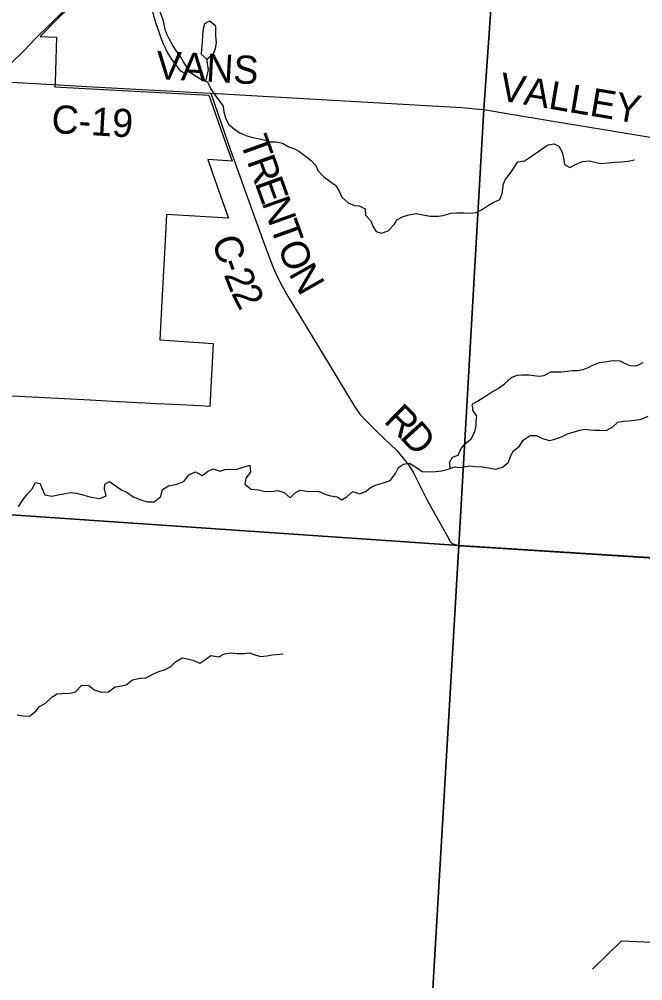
# Model space of a CAD drawing. Extents: x 114843 to 284848, y 317643 to 566895.
# Drawn here: x 242427 to 249076, y 471065 to 481317 of the extents above; entities that cross this region are included whole.
import ezdxf

# ---------------------------------------------------------------- set-up
doc = ezdxf.new("R2010")
doc.units = 0
for name, color, linetype in [('GM_X_Corporation', 7, 'Continuous'), ('GM_X_County_Road', 7, 'Continuous'), ('GM_X_County_Road_Text', 7, 'Continuous'), ('GM_X_Minor_Lake', 7, 'Continuous'), ('GM_X_Minor_River', 7, 'Continuous'), ('GM_X_Township', 7, 'Continuous'), ('GM_X_Township_Road', 7, 'Continuous')]:
    doc.layers.add(name, color=color, linetype=linetype)

msp = doc.modelspace()

# ---------------------------------------------------------------- linework, layer by layer
at = {"layer": 'GM_X_Corporation'}
msp.add_lwpolyline([(243087, 481569), (242833, 481316), (242649, 481133), (242824, 481125), (242809, 480646), (242808, 480621), (242807, 480596), (243262, 480573), (243728, 480548), (244448, 480508), (244598, 480082), (244696, 479803), (244438, 479820), (244539, 479534), (244660, 479195), (243997, 479236), (243982, 478960), (243954, 478434), (243951, 478381), (243925, 477897), (244495, 477860), (244461, 477189), (244360, 477194), (244066, 477209), (243890, 477218), (243772, 477224), (243692, 477228), (243488, 477239), (243479, 477239), (243188, 477255), (243183, 477255), (242285, 477302)], dxfattribs=at)
at = {"layer": 'GM_X_County_Road'}
msp.add_line((247136, 475701), (254480, 475236), dxfattribs=at)
for points in [[(242108, 480629), (242141, 480643), (242164, 480648), (242186, 480652), (242214, 480652), (242786, 480621)], [(242786, 480621), (243148, 480601), (244390, 480533), (244469, 480528), (245894, 480447), (247148, 480377), (247367, 480355)], [(244469, 480528), (244654, 479993), (244801, 479583), (244988, 479060), (245072, 478836), (245133, 478670), (245178, 478573), (245229, 478470), (245307, 478338), (245688, 477708), (245916, 477330), (246007, 477184), (246058, 477106), (246118, 477041), (246245, 476919), (246455, 476718), (246582, 476561), (246631, 476482), (246782, 476183), (246992, 475808), (247021, 475750), (247043, 475727), (247115, 475703), (247136, 475701)], [(247367, 480355), (247383, 480354), (247689, 480303), (249456, 480010)]]:
    msp.add_lwpolyline(points, dxfattribs=at)
at = {"layer": 'GM_X_Minor_Lake'}
for points in [[(243856, 481521), (243816, 481487), (243843, 481415), (243860, 481353), (243885, 481273), (243912, 481195), (243933, 481129), (243961, 481056), (243986, 481004), (244013, 480952), (244053, 480884), (244094, 480833), (244141, 480771), (244207, 480734), (244216, 480769)], [(244216, 480769), (244222, 480794), (244178, 480862), (244149, 480911), (244096, 480987), (244066, 481037), (244027, 481108), (244002, 481158), (243984, 481208), (243971, 481264), (243958, 481318), (243934, 481386), (243905, 481460), (243856, 481521)], [(244502, 481260), (244457, 481298), (244401, 481267), (244388, 481215), (244382, 481142), (244377, 481072), (244370, 481002), (244367, 480946), (244429, 480892)], [(244429, 480892), (244497, 480951), (244520, 481006), (244529, 481066), (244524, 481142), (244523, 481242), (244502, 481260)]]:
    msp.add_lwpolyline(points, dxfattribs=at)
at = {"layer": 'GM_X_Minor_River'}
for points in [[(244415, 480655), (244446, 480779), (244429, 480892)], [(244216, 480769), (244382, 480667), (244434, 480648), (244467, 480580), (244508, 480516), (244556, 480455), (244601, 480389), (244610, 480329), (244626, 480267), (244659, 480197), (244724, 480144), (244778, 480106), (244843, 480077), (244919, 480056), (244989, 480041), (245045, 480029), (245103, 480010), (245167, 480011), (245236, 479995), (245302, 479958), (245356, 479937), (245407, 479909), (245467, 479868), (245538, 479814), (245588, 479759), (245611, 479705), (245672, 479639), (245744, 479588), (245803, 479545), (245837, 479483), (245868, 479419), (245935, 479360), (246003, 479332), (246053, 479329), (246116, 479296), (246120, 479227), (246175, 479168), (246202, 479102), (246232, 479052), (246291, 479035), (246360, 479062), (246425, 479127), (246453, 479177), (246520, 479212), (246584, 479233), (246658, 479244), (246736, 479230), (246808, 479219), (246900, 479216), (246960, 479229), (247032, 479248), (247092, 479254), (247168, 479253), (247242, 479250), (247298, 479255), (247356, 479284), (247421, 479326), (247487, 479365), (247552, 479394), (247578, 479458), (247585, 479509), (247592, 479561), (247614, 479611), (247661, 479672), (247706, 479737), (247744, 479797), (247814, 479808), (247879, 479849), (247955, 479900), (248006, 479940), (248068, 479979), (248131, 479988), (248182, 479962), (248216, 479901), (248231, 479835), (248240, 479767), (248300, 479735), (248366, 479770), (248434, 479799), (248508, 479808), (248580, 479789), (248630, 479779), (248710, 479786), (248776, 479793), (248846, 479796), (248922, 479804), (248989, 479817)], [(247027, 476530), (247014, 476591), (247046, 476646), (247108, 476669), (247141, 476739), (247186, 476792), (247248, 476843), (247285, 476917), (247300, 476984), (247299, 477034), (247307, 477084), (247264, 477147), (247259, 477216), (247315, 477244), (247390, 477291), (247454, 477332), (247533, 477381), (247601, 477430), (247678, 477497), (247736, 477522), (247794, 477526), (247858, 477525), (247916, 477518), (247970, 477510), (248024, 477519), (248097, 477558), (248153, 477556), (248205, 477557), (248271, 477566), (248325, 477570), (248379, 477573), (248441, 477584), (248493, 477602), (248544, 477629), (248614, 477658), (248672, 477665), (248756, 477678), (248832, 477676), (248882, 477651), (248938, 477626), (249011, 477620), (249080, 477657)], [(245422, 476295), (245490, 476285), (245564, 476282), (245616, 476285), (245690, 476254), (245745, 476236), (245817, 476225), (245867, 476192), (245923, 476228), (245986, 476281), (246054, 476256), (246120, 476281), (246181, 476329), (246237, 476352), (246313, 476375), (246383, 476398), (246438, 476473), (246471, 476537), (246523, 476574), (246587, 476585), (246651, 476545), (246722, 476494), (246792, 476491), (246866, 476495), (246931, 476502), (247001, 476521), (247067, 476544), (247121, 476536), (247173, 476545), (247233, 476554), (247297, 476548), (247367, 476543), (247453, 476530), (247505, 476521), (247581, 476540), (247644, 476593), (247668, 476665), (247697, 476715), (247760, 476766), (247802, 476829), (247877, 476878), (247943, 476877), (248007, 476845), (248080, 476824), (248140, 476839), (248215, 476868), (248275, 476896), (248335, 476915), (248404, 476936), (248458, 476945), (248512, 476939), (248564, 476936), (248620, 476934), (248686, 476933), (248758, 476970), (248809, 477021), (248867, 477031), (248927, 477034), (248987, 477041), (249063, 477054), (249133, 477086)], [(242418, 476118), (242459, 476183), (242509, 476246), (242564, 476311), (242599, 476379), (242649, 476366), (242668, 476316), (242701, 476246), (242773, 476233), (242843, 476246), (242900, 476258), (242972, 476271), (243038, 476264), (243093, 476250), (243165, 476227), (243215, 476216), (243285, 476206), (243355, 476237), (243336, 476307), (243339, 476361), (243391, 476388), (243459, 476339), (243522, 476297), (243574, 476276), (243643, 476225), (243743, 476186), (243793, 476170), (243867, 476173), (243935, 476230), (243954, 476302), (244019, 476341), (244109, 476360), (244181, 476389), (244234, 476458), (244308, 476493), (244376, 476451), (244434, 476494), (244495, 476525), (244568, 476498), (244619, 476516), (244751, 476518), (244815, 476542), (244887, 476563), (244894, 476489), (244842, 476423), (244833, 476358), (244900, 476307), (244974, 476298), (245036, 476286), (245116, 476283), (245184, 476294), (245252, 476271), (245317, 476215), (245368, 476266), (245422, 476295)], [(242403, 473901), (242467, 473890), (242535, 473885), (242603, 473938), (242642, 473990), (242704, 474021), (242771, 474084), (242827, 474123), (242887, 474129), (242969, 474132), (243026, 474147), (243090, 474214), (243164, 474215), (243226, 474167), (243301, 474142), (243378, 474147), (243450, 474198), (243516, 474209), (243568, 474221), (243633, 474272), (243715, 474291), (243781, 474294), (243852, 474333), (243916, 474361), (243984, 474382), (244041, 474413), (244093, 474464), (244166, 474509), (244216, 474499), (244277, 474484), (244353, 474453), (244416, 474493), (244470, 474534), (244556, 474517), (244614, 474552), (244688, 474563), (244752, 474553), (244826, 474556), (244884, 474563), (244950, 474537), (245002, 474522), (245066, 474531), (245120, 474539), (245174, 474544), (245240, 474549)]]:
    msp.add_lwpolyline(points, dxfattribs=at)
at = {"layer": 'GM_X_Township'}
for points in [[(247807, 486436), (247382, 480357), (247114, 475705), (241664, 476078), (235207, 476484), (233679, 476569), (233399, 476583), (233276, 476593), (233004, 476610), (232611, 476633), (232413, 476644), (231019, 476722), (230070, 476775), (229996, 476778), (228383, 476866), (227050, 476938), (225925, 476995), (225375, 477023), (225280, 477027), (222240, 477193), (222373, 479632), (222406, 480201), (222512, 482017)], [(274454, 483203), (274138, 476737), (274118, 476278), (274070, 475427), (273997, 474100), (269405, 474378), (268414, 474430), (268337, 474433), (268281, 474434), (260505, 474877), (254479, 475239), (247114, 475705), (247382, 480357), (247807, 486436)], [(228383, 476866), (229996, 476778), (230070, 476775), (231019, 476722), (232413, 476644), (232611, 476633), (233004, 476610), (233276, 476593), (233399, 476583), (233679, 476569), (235207, 476484), (241664, 476078), (247114, 475705), (246747, 469460), (246313, 461995), (246222, 459764), (246147, 458213), (246129, 457753), (246127, 457699), (246051, 456573), (246002, 455796), (245988, 455361), (245731, 450156)], [(249348, 447987), (245634, 448192), (245731, 450156), (245988, 455361), (246002, 455796), (246051, 456573), (246127, 457699), (246129, 457753), (246147, 458213), (246222, 459764), (246313, 461995), (246747, 469460), (247114, 475705), (254479, 475239)]]:
    msp.add_lwpolyline(points, dxfattribs=at)
at = {"layer": 'GM_X_Township_Road'}
for points in [[(242108, 480629), (242330, 480837), (242485, 480992), (242601, 481110), (243051, 481557), (243084, 481592)], [(248541, 471190), (248848, 471491), (249999, 471441), (250826, 471439)]]:
    msp.add_lwpolyline(points, dxfattribs=at)

# ---------------------------------------------------------------- texts
at = {"layer": 'GM_X_County_Road_Text'}
for s, rotation, p in [('VANS', 356.9017, (243880, 480681)), ('VALLEY', 350.3892, (247532, 480455)), ('C-19', 356.6465, (242764, 480106)), ('T', 289.6489, (244777, 480017)), ('R', 289.6487, (244852, 479805)), ('E', 289.6489, (244935, 479573)), ('N', 289.6478, (245011, 479362)), ('T', 289.6706, (245099, 479113)), ('C', 288.9777, (244476, 478957)), ('O', 291.187, (245178, 478894)), ('-', 290.4439, (244559, 478716)), ('N', 299.6022, (245294, 478604)), ('2', 291.717, (244605, 478594)), ('2', 296.6176, (244685, 478396)), ('R', 315.6475, (246304, 477027)), ('D', 312.1349, (246477, 476858))]:
    msp.add_text(s, height=300, rotation=rotation, dxfattribs=at).set_placement(p)

doc.saveas('drawing.dxf')
